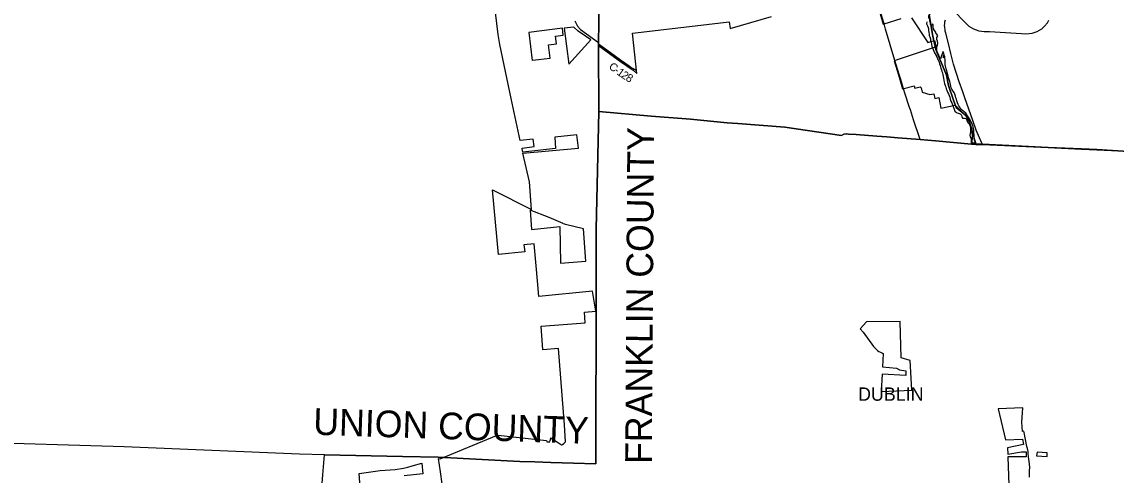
# Model space of a CAD drawing. Extents: x 1674899 to 2057726, y 653888 to 988278.
# Drawn here: x 1759512 to 1800519, y 767682 to 784682 of the extents above; entities that cross this region are included whole.
import ezdxf

# ---------------------------------------------------------------- set-up
doc = ezdxf.new("R2010")
doc.units = 0
for name, color, linetype in [('GM_X_Adjacent_County', 7, 'Continuous'), ('GM_X_Adjacent_County_Text', 7, 'Continuous'), ('GM_X_Corporation', 7, 'Continuous'), ('GM_X_Corporation_Text', 7, 'Continuous'), ('GM_X_County', 7, 'Continuous'), ('GM_X_County_Road', 7, 'Continuous'), ('GM_X_County_Road_Text', 7, 'Continuous'), ('GM_X_Major_River', 7, 'Continuous'), ('GM_X_State_Route', 7, 'Continuous'), ('GM_X_Township', 7, 'Continuous')]:
    doc.layers.add(name, color=color, linetype=linetype)

msp = doc.modelspace()

# ---------------------------------------------------------------- linework, layer by layer
at = {"layer": 'GM_X_Adjacent_County'}
for points in [[(1781162, 786094), (1781118, 783904), (1781117, 783845), (1781117, 783799), (1781136, 781321), (1781034, 776910), (1781038, 774723), (1781021, 768152), (1781021, 768101), (1780182, 768130), (1779340, 768157), (1778733, 768178), (1778179, 768197), (1775112, 768352), (1773771, 768383), (1770854, 768445), (1769914, 768473), (1763343, 768740), (1757498, 768922)], [(1769900, 756629), (1770794, 767696), (1770854, 768445), (1773771, 768383), (1775112, 768352), (1778179, 768197), (1778733, 768178), (1779340, 768157), (1780182, 768130), (1781021, 768101), (1781021, 768152), (1781038, 774723), (1781034, 776910), (1781136, 781321), (1783093, 781151), (1784567, 781031), (1785941, 780892), (1786346, 780876), (1788100, 780727), (1790229, 780426), (1790317, 780468), (1790410, 780483), (1790491, 780471), (1790776, 780453), (1791556, 780394), (1791923, 780367), (1792339, 780337), (1793171, 780273), (1793746, 780223), (1795095, 780091), (1795507, 780094), (1797967, 779971), (1799218, 779920), (1799802, 779890), (1801375, 779790)]]:
    msp.add_lwpolyline(points, dxfattribs=at)
at = {"layer": 'GM_X_Corporation'}
for points in [[(1775267, 767351), (1775201, 767808), (1775125, 768301), (1775186, 768299), (1777296, 769167), (1777365, 769179), (1778041, 769112), (1779178, 768980), (1779186, 768933), (1779291, 768930), (1779312, 768982), (1779321, 769021), (1779329, 769061), (1779309, 769075), (1779349, 769065), (1779409, 769034), (1779471, 768997), (1779544, 768942), (1779731, 768815), (1779777, 768829), (1779819, 768873), (1779857, 768907), (1779885, 768930), (1779843, 769567), (1779616, 772429), (1779035, 772377), (1778973, 773273), (1780624, 773390), (1780602, 773789), (1781025, 773834), (1780894, 774583), (1778880, 774385), (1778835, 774970), (1778780, 775529), (1778712, 776354), (1778326, 776325), (1778354, 776062), (1777374, 775955), (1777143, 778385), (1778610, 777639), (1778533, 778680), (1778290, 779761), (1780370, 779949), (1780306, 780445), (1779483, 780354), (1779514, 779927), (1778281, 779801), (1778261, 779918), (1778255, 779948), (1778708, 780004), (1778673, 780284), (1778188, 780230), (1777852, 781802), (1777422, 783836), (1777358, 784205), (1777205, 785445)], [(1780229, 784719), (1780330, 784518), (1780441, 784395), (1781118, 783904), (1781117, 783799), (1781176, 783759), (1781951, 783200), (1782415, 782865), (1782560, 782751), (1782401, 784262), (1786021, 784680), (1786052, 784439), (1787610, 784885)], [(1791612, 785199), (1791786, 784595), (1791823, 784606), (1792459, 784812)], [(1792848, 784829), (1793468, 783905), (1793718, 783987), (1793735, 783894), (1793754, 783819), (1793758, 783789), (1793768, 783761), (1793769, 783748), (1792200, 783224), (1792361, 782698), (1792515, 782165), (1792950, 782279), (1792976, 782192), (1793178, 782246), (1793210, 782204), (1793248, 782040), (1793540, 781957), (1793687, 781987), (1793723, 781813), (1793870, 781843), (1793949, 781451), (1794488, 781561), (1794963, 781078), (1795276, 780074), (1795510, 780081), (1797967, 779971), (1799216, 779912), (1799794, 779878), (1803634, 779704)], [(1797272, 767608), (1797272, 767726), (1797279, 767856), (1797281, 767972), (1797274, 768111), (1797235, 768372), (1797225, 768494), (1797217, 768565), (1797195, 768683), (1797178, 768750), (1797069, 769278), (1797065, 769330), (1797015, 769322), (1796989, 769674), (1797017, 770212), (1796099, 770163), (1796374, 769005), (1797006, 769026), (1797045, 768825), (1796452, 768712), (1796465, 768470), (1796979, 768555), (1797142, 768559), (1797150, 768374), (1796465, 768373), (1796499, 767312)], [(1772435, 763880), (1772154, 767744), (1772941, 767852), (1773496, 767895), (1773812, 767946), (1773981, 767984), (1774140, 768026), (1774502, 768137), (1774541, 767725), (1773835, 767662)]]:
    msp.add_lwpolyline(points, dxfattribs=at)
for points in [[(1780833, 784013), (1780633, 784145), (1780361, 784332), (1780193, 784487), (1779839, 784452), (1780008, 783092)], [(1779771, 784443), (1778504, 784289), (1778639, 783232), (1778650, 783249), (1779306, 783322), (1779243, 783827), (1779541, 783860), (1779505, 784148), (1779803, 784182)], [(1778615, 776896), (1779670, 777013), (1779697, 775634), (1780643, 775701), (1780556, 776916), (1779886, 777084), (1779855, 777098), (1779803, 777112), (1779802, 777121), (1779268, 777344), (1778560, 777617)], [(1791769, 771744), (1792292, 771693), (1792400, 771637), (1792636, 771596), (1792636, 771425), (1791754, 771473), (1791720, 770818), (1792869, 770863), (1792799, 771981), (1792464, 772084), (1792432, 773446), (1791163, 773438), (1790923, 773175), (1791037, 773050), (1791431, 772506), (1791571, 772357), (1791625, 772322), (1791688, 772291), (1791795, 772249)], [(1797541, 768401), (1797935, 768382), (1797940, 768524), (1797562, 768542)]]:
    msp.add_lwpolyline(points, close=True, dxfattribs=at)
at = {"layer": 'GM_X_County'}
msp.add_lwpolyline([(1801375, 779790), (1799802, 779890), (1799218, 779920), (1797967, 779971), (1795507, 780094), (1795095, 780091), (1793746, 780223), (1793171, 780273), (1792339, 780337), (1791923, 780367), (1791556, 780394), (1790776, 780453), (1790491, 780471), (1790410, 780483), (1790317, 780468), (1790229, 780426), (1788100, 780727), (1786346, 780876), (1785941, 780892), (1784567, 781031), (1783093, 781151), (1781136, 781321), (1781117, 783799), (1781117, 783845), (1781118, 783904), (1781162, 786094)], dxfattribs=at)
at = {"layer": 'GM_X_County_Road'}
msp.add_lwpolyline([(1782553, 782848), (1782549, 782851), (1782501, 782883), (1782440, 782913), (1782402, 782934), (1782349, 782962), (1782268, 783017), (1781950, 783250), (1781573, 783522), (1781117, 783845)], dxfattribs=at)
at = {"layer": 'GM_X_Major_River'}
msp.add_line((1795085, 780154), (1795247, 780146), dxfattribs=at)
for points in [[(1793759, 784294), (1793707, 784356), (1793675, 784420), (1793663, 784490), (1793665, 784540), (1793646, 784603), (1793617, 784543), (1793563, 784581), (1793566, 784645), (1793532, 784709), (1793536, 784782), (1793498, 784842), (1793503, 784914), (1793547, 784986), (1793599, 785044), (1793603, 785060)], [(1793423, 784684), (1793417, 784612), (1793451, 784537), (1793479, 784473), (1793488, 784409), (1793494, 784359), (1793502, 784291), (1793510, 784223), (1793519, 784172), (1793533, 784116), (1793557, 784044), (1793569, 783980), (1793582, 783916), (1793598, 783843), (1793616, 783773), (1793640, 783713), (1793664, 783647), (1793689, 783582), (1793715, 783516), (1793759, 783452)], [(1795247, 780146), (1795207, 780244), (1795194, 780321), (1795195, 780393), (1795204, 780461), (1795189, 780513), (1795182, 780586), (1795181, 780636), (1795173, 780688), (1795162, 780740), (1795145, 780791), (1795126, 780849), (1795105, 780909), (1795064, 780980), (1795021, 781051), (1794974, 781126), (1794923, 781193), (1794881, 781258), (1794820, 781309), (1794761, 781352), (1794702, 781413), (1794656, 781477), (1794629, 781530), (1794604, 781580), (1794577, 781649), (1794552, 781716), (1794533, 781780), (1794518, 781830), (1794503, 781893), (1794480, 781969), (1794447, 782032), (1794403, 782097), (1794362, 782159), (1794337, 782212), (1794322, 782266), (1794307, 782337), (1794300, 782393), (1794287, 782447), (1794262, 782520), (1794239, 782588), (1794219, 782647), (1794186, 782788), (1794172, 782846), (1794149, 782918), (1794136, 782969), (1794127, 783021), (1794118, 783079), (1794117, 783135), (1794112, 783208), (1794110, 783258), (1794101, 783328), (1794094, 783378), (1794075, 783439), (1794060, 783507), (1794029, 783570), (1794012, 783508), (1793987, 783448), (1793968, 783382), (1793955, 783312), (1793900, 783353), (1793869, 783418), (1793844, 783486), (1793812, 783553), (1793797, 783619), (1793795, 783690), (1793797, 783742), (1793822, 783809), (1793837, 783877), (1793827, 783956), (1793800, 784026), (1793801, 784092), (1793834, 784154), (1793802, 784221), (1793755, 784285), (1793759, 784294)], [(1793759, 783452), (1793767, 783431), (1793794, 783369), (1793827, 783306), (1793885, 783173), (1793906, 783111), (1793923, 783052), (1793932, 783002), (1793948, 782950), (1793969, 782885), (1793992, 782819), (1794009, 782768), (1794028, 782696), (1794041, 782627), (1794054, 782569), (1794067, 782501), (1794078, 782422), (1794087, 782368), (1794108, 782292), (1794133, 782241), (1794156, 782175), (1794170, 782122), (1794196, 782050), (1794241, 781979), (1794259, 781926), (1794282, 781860), (1794303, 781788), (1794324, 781713), (1794357, 781644), (1794386, 781574), (1794415, 781505), (1794453, 781404), (1794478, 781336), (1794537, 781287), (1794603, 781258), (1794673, 781229), (1794730, 781186), (1794741, 781129), (1794767, 781073), (1794835, 781074), (1794899, 781057), (1794922, 780996), (1794953, 780924), (1795010, 780857), (1795035, 780800), (1795046, 780748), (1795059, 780690), (1795064, 780615), (1795059, 780563), (1795048, 780495), (1795035, 780433), (1795050, 780369), (1795076, 780316), (1795087, 780266), (1795088, 780198), (1795085, 780154)], [(1794055, 783437), (1794037, 783405), (1794030, 783353), (1794066, 783341)], [(1794066, 783341), (1794072, 783377), (1794069, 783419), (1794055, 783437)]]:
    msp.add_lwpolyline(points, dxfattribs=at)
at = {"layer": 'GM_X_State_Route'}
for points in [[(1791821, 784611), (1791757, 784842), (1791666, 785163)], [(1794389, 785145), (1794886, 784632), (1795001, 784522), (1795176, 784416), (1795374, 784351), (1795569, 784322), (1795771, 784315), (1796971, 784245), (1797112, 784239), (1797258, 784243), (1797375, 784261), (1797561, 784324), (1797734, 784427), (1797838, 784522), (1797943, 784647), (1797995, 784740)], [(1792525, 782253), (1792445, 782515), (1792387, 782707), (1792229, 783233), (1791879, 784404), (1791823, 784606), (1791821, 784611)], [(1794118, 784339), (1794108, 784387), (1794096, 784481), (1794092, 784545), (1794094, 784609), (1794105, 784679), (1794124, 784754)], [(1795507, 780094), (1795485, 780137), (1795271, 780621), (1795152, 780977), (1794999, 781404), (1794849, 781834), (1794774, 782063), (1794638, 782430), (1794422, 783094), (1794321, 783501), (1794234, 783865), (1794136, 784253), (1794118, 784339)], [(1792781, 781471), (1792600, 782008), (1792525, 782253)], [(1793171, 780273), (1792928, 781005), (1792811, 781382), (1792781, 781471)]]:
    msp.add_lwpolyline(points, dxfattribs=at)
at = {"layer": 'GM_X_Township'}
for points in [[(1793510, 784951), (1793649, 784141), (1793768, 783640), (1794157, 782687), (1794235, 782300), (1794422, 781746), (1794530, 781465), (1794889, 781166), (1795007, 780959), (1795116, 780658), (1795136, 780423), (1795095, 780091), (1793746, 780223), (1793171, 780273), (1792339, 780337), (1791923, 780367), (1791556, 780394), (1790776, 780453), (1790491, 780471), (1790410, 780483), (1790317, 780468), (1790229, 780426), (1788100, 780727), (1786346, 780876), (1785941, 780892), (1784567, 781031), (1783093, 781151), (1781136, 781321), (1781117, 783799), (1781117, 783845), (1781118, 783904), (1781162, 786094)], [(1801375, 779790), (1799802, 779890), (1799218, 779920), (1797967, 779971), (1795507, 780094), (1795095, 780091), (1795136, 780423), (1795116, 780658), (1795007, 780959), (1794889, 781166), (1794530, 781465), (1794422, 781746), (1794235, 782300), (1794157, 782687), (1793768, 783640), (1793649, 784141), (1793510, 784951)]]:
    msp.add_lwpolyline(points, dxfattribs=at)

# ---------------------------------------------------------------- texts
at = {"layer": 'GM_X_Adjacent_County_Text'}
for s, rotation, p in [('FRANKLIN COUNTY', 89.6111, (1783119, 768099)), ('UNION COUNTY', 358.0851, (1770419, 769199))]:
    msp.add_text(s, height=1000, rotation=rotation, dxfattribs=at).set_placement(p)
at = {"layer": 'GM_X_Corporation_Text'}
msp.add_text('DUBLIN', height=500, rotation=0, dxfattribs=at).set_placement((1790848, 770472))
at = {"layer": 'GM_X_County_Road_Text'}
for s, rotation, p in [('C', 323.8053, (1781480, 782950)), ('-', 324.0083, (1781680, 782804)), ('1', 324.6579, (1781783, 782729)), ('2', 326.2342, (1781941, 782617)), ('8', 330.4704, (1782115, 782502))]:
    msp.add_text(s, height=300, rotation=rotation, dxfattribs=at).set_placement(p)

doc.saveas('drawing.dxf')
